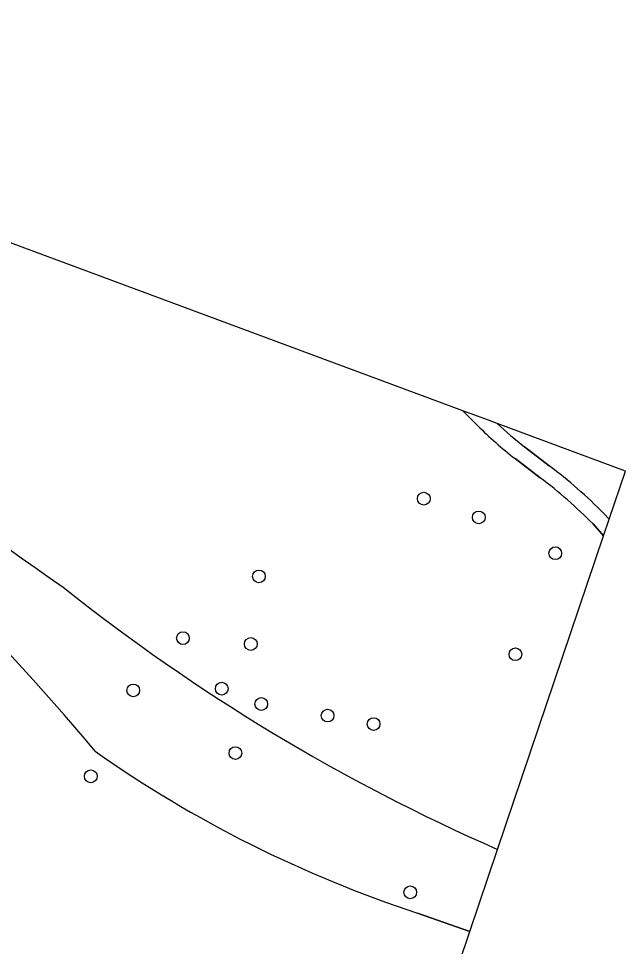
# Model space of a CAD drawing. Extents: x 154324 to 155744, y 382937 to 384188.
# Drawn here: x 155697.7 to 155744.3, y 383942.3 to 384013.4 of the extents above; entities that cross this region are included whole.
import ezdxf

# ---------------------------------------------------------------- set-up
doc = ezdxf.new("R2010")
doc.units = 0
for name, color, linetype in [('IMGEO_Boom', 7, 'Continuous'), ('IMGEO_Groenvoorziening', 7, 'Continuous'), ('IMGEO_Voetpad_halfverhard', 7, 'Continuous')]:
    doc.layers.add(name, color=color, linetype=linetype)

msp = doc.modelspace()

# ---------------------------------------------------------------- linework, layer by layer
at = {"layer": 'IMGEO_Boom'}
for centre in [(155728.832, 383976.609), (155733.05, 383975.168), (155738.914, 383972.425), (155716.178, 383970.642), (155710.348, 383965.909), (155715.56, 383965.463), (155735.862, 383964.675), (155713.331, 383962.034), (155706.541, 383961.897), (155716.357, 383960.858), (155721.451, 383959.972), (155724.977, 383959.316), (155714.376, 383957.091), (155703.283, 383955.312), (155727.789, 383946.414)]:
    msp.add_circle(centre, 0.489, dxfattribs=at)
at = {"layer": 'IMGEO_Groenvoorziening'}
for points in [[(155731.821, 383983.352), (155669.343, 384006.529), (155650.731, 384013.434)], [(155732.951, 383982.214), (155731.821, 383983.352)], [(155743.052, 383975.027), (155744.301, 383978.722), (155734.455, 383982.374)], [(155736.544, 383980.59), (155738.459, 383979.125)], [(155737.763, 383978.202), (155735.836, 383979.677)], [(155742.655, 383975.459), (155743.052, 383975.027)], [(155734.489, 383949.704), (155742.626, 383973.767), (155741.813, 383974.667)], [(155728.346, 383944.824), (155732.356, 383943.396), (155734.489, 383949.704)], [(155729.899, 383936.129), (155732.356, 383943.396), (155728.346, 383944.824)]]:
    msp.add_lwpolyline(points, dxfattribs=at)
for centre, radius, start, end in [((155534.892, 383815.325), 220.47, 40.06377, 60.19007), ((155534.892, 383815.325), 220.47, 40.06377, 60.19007), ((155907.217, 384265.939), 360.756, 228.50113, 235.16954), ((155907.217, 384265.939), 360.756, 228.50113, 235.16954), ((155757.318, 384007.014), 34.768, 225.5052, 231.83955), ((155757.132, 384006.802), 33.331, 227.12887, 231.85254), ((155717.194, 383950.552), 35.617, 44.37046, 53.34281), ((155717.397, 383950.782), 34.156, 44.37073, 53.39778), ((155794.871, 384087.399), 150.353, 231.44984, 246.32175), ((155794.871, 384087.399), 150.353, 231.44984, 246.32175), ((155757.558, 384033.883), 93.727, 234.87021, 251.84035), ((155757.558, 384033.883), 93.727, 234.87021, 251.84035)]:
    msp.add_arc(centre, radius, start, end, dxfattribs=at)
at = {"layer": 'IMGEO_Voetpad_halfverhard'}
for points in [[(155731.821, 383983.352), (155732.951, 383982.214)], [(155734.455, 383982.374), (155733.783, 383982.624), (155731.821, 383983.352)], [(155738.459, 383979.125), (155736.544, 383980.59)], [(155735.836, 383979.677), (155737.763, 383978.202)], [(155741.813, 383974.667), (155742.626, 383973.767), (155743.052, 383975.027), (155742.655, 383975.459)]]:
    msp.add_lwpolyline(points, dxfattribs=at)
for centre, radius, start, end in [((155757.318, 384007.014), 34.768, 225.5052, 231.83955), ((155757.132, 384006.802), 33.331, 227.12887, 231.85254), ((155717.194, 383950.552), 35.617, 44.37046, 53.34281), ((155717.397, 383950.782), 34.156, 44.37073, 53.39778)]:
    msp.add_arc(centre, radius, start, end, dxfattribs=at)

doc.saveas('drawing.dxf')
